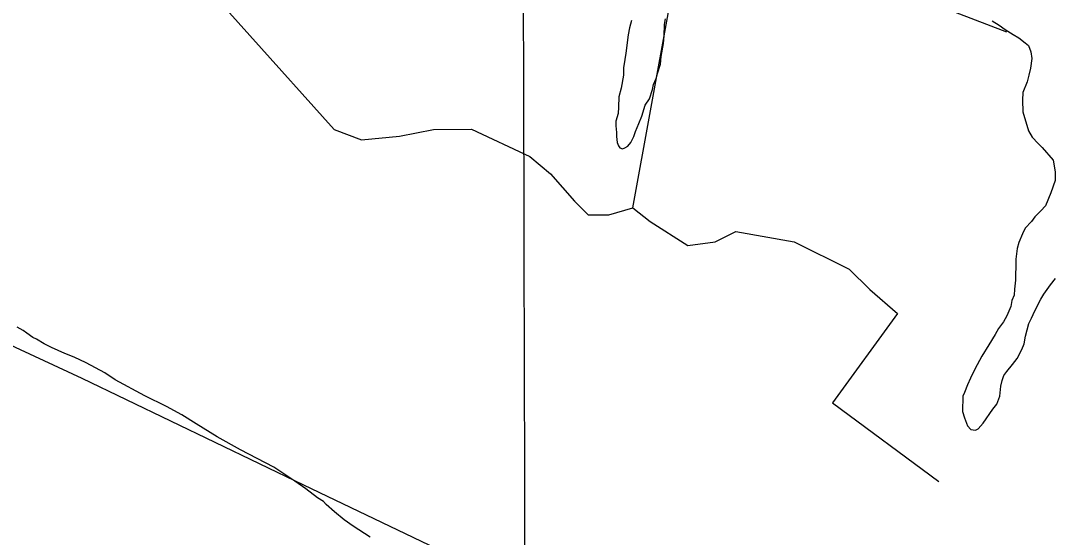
# Model space of a CAD drawing. Extents: x 3355724 to 3393621, y 594744 to 620174.
# Drawn here: x 3369750 to 3371038, y 602024 to 602666 of the extents above; entities that cross this region are included whole.
import ezdxf

# ---------------------------------------------------------------- set-up
doc = ezdxf.new("R2010")
doc.units = 0
for name, color, linetype in [('V-DTCH-CNTR', 7, 'Continuous'), ('V-GRID-MAJR', 7, 'Continuous'), ('V-SITE-VEGE', 7, 'Continuous'), ('V-TOPO-SHOR', 7, 'Continuous')]:
    doc.layers.add(name, color=color, linetype=linetype)

msp = doc.modelspace()

# ---------------------------------------------------------------- linework, layer by layer
at = {"layer": 'V-DTCH-CNTR'}
msp.add_lwpolyline([(3369618.7, 602317.6), (3369826.3, 602221.5), (3370102, 602089.1), (3370404.6, 601944.4), (3370555.4, 601871.3), (3370470.9, 601661.1), (3370407, 601473.6), (3370314.1, 601168.4)], dxfattribs=at)
at = {"layer": 'V-GRID-MAJR'}
msp.add_spline([(3370382.4, 600156.1), (3370367.4, 606214.2), (3370352.4, 612275.4), (3370337.4, 618336.6), (3370337.4, 618339.6)], degree=3, dxfattribs=at)
at = {"layer": 'V-SITE-VEGE'}
for p, q in [((3370510.1, 602666.4), (3370507.8, 602657.3)), ((3370550.8, 602647.5), (3370551.3, 602661.3)), ((3370551.3, 602661.3), (3370552.5, 602668.7)), ((3370959, 602666.2), (3370967.6, 602660.5)), ((3370967.6, 602660.5), (3370975, 602655.3)), ((3370506.1, 602648.7), (3370503.2, 602625.8)), ((3370507.8, 602657.3), (3370506.1, 602648.7)), ((3370550.2, 602637.8), (3370550.8, 602647.5)), ((3370975, 602655.3), (3370985.3, 602649)), ((3370985.3, 602649), (3370992.2, 602645)), ((3370547.3, 602621.8), (3370550.2, 602637.8)), ((3370992.2, 602645), (3371000.2, 602638.7)), ((3371000.2, 602638.7), (3371004.2, 602635.3)), ((3371004.2, 602635.3), (3371007.1, 602627.3)), ((3370503.2, 602625.8), (3370502.1, 602617.8)), ((3370546.2, 602612), (3370547.3, 602621.8)), ((3371007.1, 602627.3), (3371008.2, 602619.2)), ((3370502.1, 602617.8), (3370500.4, 602607.5)), ((3370500.4, 602607.5), (3370500.4, 602598.3)), ((3370542.7, 602600.6), (3370546.2, 602612)), ((3371006.5, 602607.2), (3371004.7, 602598.6)), ((3371008.2, 602619.2), (3371006.5, 602607.2)), ((3370500.4, 602598.3), (3370497.5, 602582.3)), ((3370537.6, 602586.8), (3370541, 602594.3)), ((3370541, 602594.3), (3370542.7, 602600.6)), ((3371004.7, 602598.6), (3371002.5, 602590)), ((3370497.5, 602582.3), (3370494.6, 602571.4)), ((3370536.4, 602580.5), (3370537.6, 602586.8)), ((3371002.5, 602590), (3370997.3, 602576.9)), ((3370494.6, 602571.4), (3370494, 602558.8)), ((3370527.2, 602561.1), (3370532.4, 602569.1)), ((3370532.4, 602569.1), (3370536.4, 602580.5)), ((3370997.3, 602576.9), (3370996.7, 602567.2)), ((3370494, 602558.8), (3370493.5, 602550.8)), ((3370523.2, 602547.3), (3370527.2, 602561.1)), ((3370996.7, 602567.2), (3370997.3, 602552.8)), ((3370493.5, 602550.8), (3370490.6, 602541.1)), ((3370519.2, 602538.2), (3370523.2, 602547.3)), ((3370997.3, 602552.8), (3371004.1, 602529.4)), ((3370490.6, 602541.1), (3370490.6, 602535.3)), ((3370490.6, 602535.3), (3370491.7, 602527.3)), ((3370515.2, 602528.5), (3370519.2, 602538.2)), ((3371004.1, 602529.4), (3371008.7, 602521.3)), ((3370491.7, 602527.3), (3370491.7, 602522.2)), ((3370491.7, 602522.2), (3370492.3, 602514.7)), ((3370509.5, 602514.7), (3370512.9, 602522.2)), ((3370512.9, 602522.2), (3370515.2, 602528.5)), ((3371008.7, 602521.3), (3371016.2, 602513.3)), ((3370492.3, 602514.7), (3370494, 602510.7)), ((3370494, 602510.7), (3370495.7, 602507.9)), ((3370495.7, 602507.9), (3370499.2, 602506.7)), ((3370499.2, 602506.7), (3370502, 602507.9)), ((3370502, 602507.9), (3370505.5, 602510.1)), ((3370505.5, 602510.1), (3370509.5, 602514.7)), ((3371016.2, 602513.3), (3371021.3, 602508.7)), ((3371021.3, 602508.7), (3371035, 602492.7)), ((3371035, 602492.7), (3371037.3, 602478.4)), ((3371037.3, 602478.4), (3371037.3, 602467.5)), ((3371037.3, 602467.5), (3371032.2, 602452.1)), ((3371032.2, 602452.1), (3371025.3, 602436)), ((3371019.6, 602429.7), (3371012.1, 602422.3)), ((3371025.3, 602436), (3371019.6, 602429.7)), ((3371008.1, 602416.6), (3371000.1, 602408)), ((3371012.1, 602422.3), (3371008.1, 602416.6)), ((3370996.6, 602401.1), (3370992.1, 602390.2)), ((3371000.1, 602408), (3370996.6, 602401.1)), ((3370992.1, 602390.2), (3370990.3, 602382.8)), ((3370990.3, 602382.8), (3370988.6, 602369.6)), ((3370988.6, 602369.6), (3370988.6, 602361)), ((3370988.6, 602361), (3370988, 602349.6)), ((3370988, 602349.6), (3370988, 602343.3)), ((3370988, 602343.3), (3370986.9, 602332.4)), ((3371023.5, 602326.1), (3371031.5, 602337.6)), ((3371031.5, 602337.6), (3371037.8, 602345.6)), ((3370986.3, 602325), (3370983.4, 602318.1)), ((3370986.9, 602332.4), (3370986.3, 602325)), ((3371019.5, 602319.8), (3371023.5, 602326.1)), ((3370982.3, 602310.7), (3370977.1, 602299.2)), ((3370983.4, 602318.1), (3370982.3, 602310.7)), ((3371012, 602305.5), (3371019.5, 602319.8)), ((3370977.1, 602299.2), (3370973.1, 602291.8)), ((3371008, 602296.3), (3371012, 602305.5)), ((3369753.1, 602280.9), (3369745.6, 602284.9)), ((3370973.1, 602291.8), (3370966.8, 602283.2)), ((3371000.6, 602274), (3371004.6, 602289.5)), ((3371004.6, 602289.5), (3371008, 602296.3)), ((3369757.6, 602277.5), (3369753.1, 602280.9)), ((3369765.1, 602272.3), (3369757.6, 602277.5)), ((3369769.7, 602270), (3369765.1, 602272.3)), ((3370962.8, 602275.8), (3370954.8, 602263.2)), ((3370966.8, 602283.2), (3370962.8, 602275.8)), ((3370998.9, 602264.3), (3371000.6, 602274)), ((3369779.4, 602264.3), (3369769.7, 602270)), ((3369788.5, 602259.7), (3369779.4, 602264.3)), ((3369805.1, 602252.3), (3369788.5, 602259.7)), ((3370954.8, 602263.2), (3370946.2, 602248.9)), ((3370996, 602257.4), (3370998.9, 602264.3)), ((3369816.6, 602247.7), (3369805.1, 602252.3)), ((3369831.5, 602240.8), (3369816.6, 602247.7)), ((3370946.2, 602248.9), (3370937.6, 602232.8)), ((3370984.5, 602238.5), (3370990.3, 602246)), ((3370990.3, 602246), (3370996, 602257.4)), ((3369854.9, 602228.2), (3369831.5, 602240.8)), ((3370977.1, 602229.9), (3370984.5, 602238.5)), ((3369867.5, 602219.6), (3369854.9, 602228.2)), ((3370931.9, 602221.4), (3370928.4, 602213.4)), ((3370937.6, 602232.8), (3370931.9, 602221.4)), ((3370971.4, 602218.5), (3370973.6, 602224.8)), ((3370973.6, 602224.8), (3370977.1, 602229.9)), ((3369904.7, 602199.6), (3369867.5, 602219.6)), ((3370928.4, 602213.4), (3370924.4, 602203.6)), ((3370968.5, 602199), (3370969.6, 602211.6)), ((3370969.6, 602211.6), (3370971.4, 602218.5)), ((3369931.6, 602186.4), (3369904.7, 602199.6)), ((3370922.7, 602199.1), (3370922.1, 602180.2)), ((3370924.4, 602203.6), (3370922.7, 602199.1)), ((3370965, 602189.3), (3370968.5, 602199)), ((3369950.5, 602176.1), (3369931.6, 602186.4)), ((3370947.9, 602165.8), (3370959.9, 602183)), ((3370959.9, 602183), (3370965, 602189.3)), ((3369968.3, 602164.6), (3369950.5, 602176.1)), ((3370922.1, 602180.2), (3370924.4, 602172.1)), ((3370924.4, 602172.1), (3370928.4, 602162.4)), ((3369994.6, 602148.6), (3369968.3, 602164.6)), ((3370928.4, 602162.4), (3370932.4, 602157.8)), ((3370932.4, 602157.8), (3370938.1, 602156.7)), ((3370938.1, 602156.7), (3370941.6, 602158.4)), ((3370941.6, 602158.4), (3370947.9, 602165.8)), ((3370023.8, 602132.5), (3369994.6, 602148.6)), ((3370065, 602110.7), (3370023.8, 602132.5)), ((3370091.3, 602093.5), (3370065, 602110.7)), ((3370105.1, 602083.8), (3370091.3, 602093.5)), ((3370119.4, 602072.9), (3370105.1, 602083.8)), ((3370126.8, 602068.3), (3370119.4, 602072.9)), ((3370130.2, 602064.3), (3370126.8, 602068.3)), ((3370140.5, 602055.2), (3370130.2, 602064.3)), ((3370152.6, 602045.4), (3370140.5, 602055.2)), ((3370164, 602037.4), (3370152.6, 602045.4)), ((3370185.2, 602023.7), (3370164, 602037.4))]:
    msp.add_line(p, q, dxfattribs=at)
at = {"layer": 'V-TOPO-SHOR'}
for points in [[(3370511.9, 602433.5), (3370579.3, 602805.1), (3370976.7, 602652.4)], [(3369930.4, 602765), (3370140.2, 602530.7), (3370174.4, 602518), (3370221.3, 602522.4), (3370264, 602531), (3370311, 602531.2), (3370383.7, 602497.2), (3370409.3, 602475.9), (3370439.3, 602441.8), (3370456.4, 602424.8), (3370482, 602424.9), (3370511.9, 602433.5), (3370533.3, 602416.5), (3370580.3, 602386.7), (3370614.5, 602391), (3370640.1, 602403.9), (3370712.7, 602391.3), (3370781.1, 602357.3), (3370806.8, 602331.8), (3370841, 602302), (3370760.2, 602190.8), (3370892.8, 602092.9)]]:
    msp.add_lwpolyline(points, dxfattribs=at)

doc.saveas('drawing.dxf')
